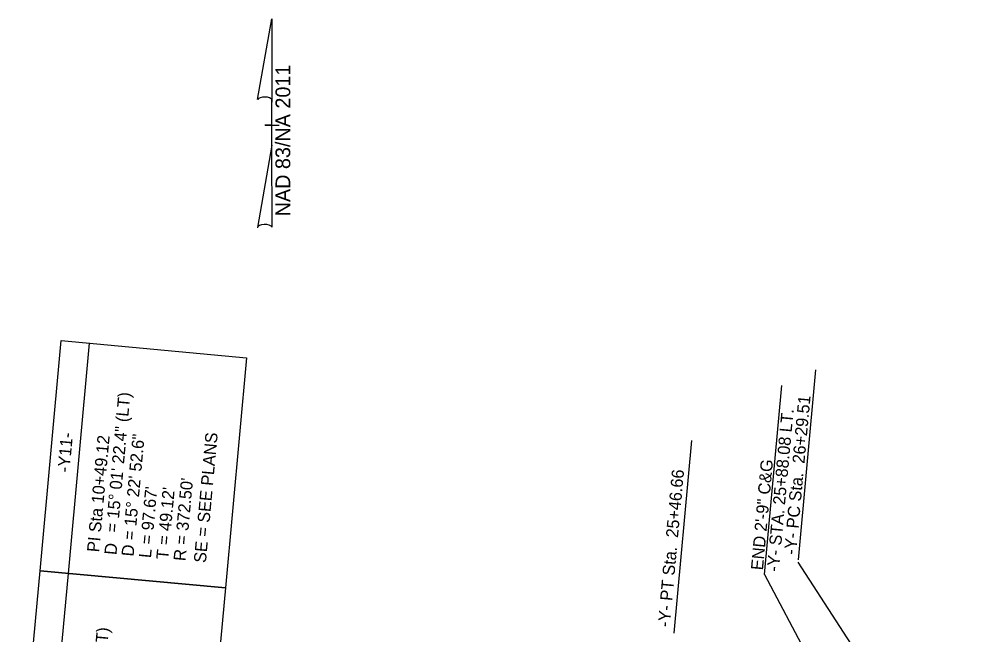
# Model space of a CAD drawing. Extents: x 2010838 to 2015151, y 441905 to 447792.
# Drawn here: x 2011805 to 2012349, y 446098 to 446451 of the extents above; entities that cross this region are included whole.
import ezdxf

# ---------------------------------------------------------------- set-up
doc = ezdxf.new("R2010")
doc.units = 0
for name, color, linetype in [('B - Border Text', 7, 'Continuous'), ('Default_10ft_LIDAR_Contou', 7, 'Continuous'), ('Default_Parcels', 7, 'Continuous'), ('S-Existing Minor', 7, 'Continuous')]:
    doc.layers.add(name, color=color, linetype=linetype)

msp = doc.modelspace()

# ---------------------------------------------------------------- linework, layer by layer
at = {"layer": 'B - Border Text'}
for p, q in [((2011942.75, 446405.02), (2011950.95, 446451.37)), ((2011951, 446451.37), (2011950.95, 446451.37)), ((2011951, 446451.37), (2011950.95, 446451.37)), ((2011951, 446451.37), (2011951, 446403.57)), ((2011951, 446378.77), (2011951, 446404.97)), ((2011951, 446403.57), (2011951, 446404.92)), ((2011947, 446390.37), (2011946.95, 446390.37)), ((2011950.55, 446390.37), (2011947, 446390.37)), ((2011947.05, 446390.37), (2011955.05, 446390.37)), ((2011951, 446378.77), (2011942.65, 446331.52)), ((2011951.05, 446331.72), (2011951, 446378.77))]:
    msp.add_line(p, q, dxfattribs=at)
for centre, start_param, end_param in [((2011946.89, 446404.52), 0.216388, 2.908219), ((2011946.89, 446331.35), 0.201328, 3.141593)]:
    msp.add_ellipse(centre, major_axis=(4.23, -0.03), ratio=0.461098, start_param=start_param, end_param=end_param, dxfattribs=at)
at = {"layer": 'Default_10ft_LIDAR_Contou'}
for p, q in [((2012253.69, 446140.57), (2012263.72, 446249.7)), ((2012182.18, 446098.56), (2012192.35, 446209.19)), ((2012380.73, 445943.63), (2012253.57, 446139.34))]:
    msp.add_line(p, q, dxfattribs=at)
at = {"layer": 'Default_Parcels'}
for p, q in [((2011833.96, 446132.74), (2011846.12, 446265.02)), ((2011821.8, 446000.46), (2011833.96, 446132.74))]:
    msp.add_line(p, q, dxfattribs=at)
for points in [[(2011936.41, 446256.72), (2011924.25, 446124.44), (2011817.64, 446134.24), (2011829.8, 446266.52)], [(2011805.48, 446001.96), (2011817.64, 446134.24), (2011924.25, 446124.44), (2011912.08, 445992.16)]]:
    msp.add_lwpolyline(points, close=True, dxfattribs=at)
at = {"layer": 'S-Existing Minor'}
for q in [(2012244.21, 446240.79), (2012343.24, 445926.69)]:
    msp.add_line((2012234.23, 446132.19), q, dxfattribs=at)

# ---------------------------------------------------------------- texts
at = {"layer": 'B - Border Text'}
msp.add_text('NAD 83/NA 2011', height=8.5, rotation=90, dxfattribs=at).set_placement((2011961.52, 446337.94))
at = {"layer": 'Default_10ft_LIDAR_Contou'}
for s, p in [('-Y- PC Sta.  26+29.51', (2012252.35, 446143.37)), ('-Y- PT Sta.  25+46.66', (2012179.72, 446101.8))]:
    msp.add_text(s, height=7, rotation=84.7467, dxfattribs=at).set_placement(p)
at = {"layer": 'Default_Parcels'}
for s, p in [('= 15%%d 01\' 22.4" (LT)', (2011862.27, 446156.04)), ('-Y11-', (2011834.54, 446190.62)), ('PI Sta 10+49.12', (2011851.55, 446144.77)), ('D = 15%%d 22\' 52.6"', (2011871.39, 446142.33)), ('SE = SEE PLANS', (2011912.97, 446138.61)), ("R = 372.50'", (2011901.31, 446139.68)), ("L = 97.67'", (2011881.4, 446141.45)), ("T = 49.12'", (2011891.36, 446140.56)), ('D', (2011861.55, 446143.21)), ('= 25%%d 51\' 53.6" (LT)', (2011849.91, 446020.96))]:
    msp.add_text(s, height=7, rotation=84.7467, dxfattribs=at).set_placement(p)
at = {"layer": 'S-Existing Minor'}
for s, p in [('-Y- STA. 25+88.08 LT.', (2012242.45, 446133.59)), ('END 2\'-9" C&G ', (2012233.32, 446134.43))]:
    msp.add_text(s, height=7, rotation=84.7467, dxfattribs=at).set_placement(p)

doc.saveas('drawing.dxf')
